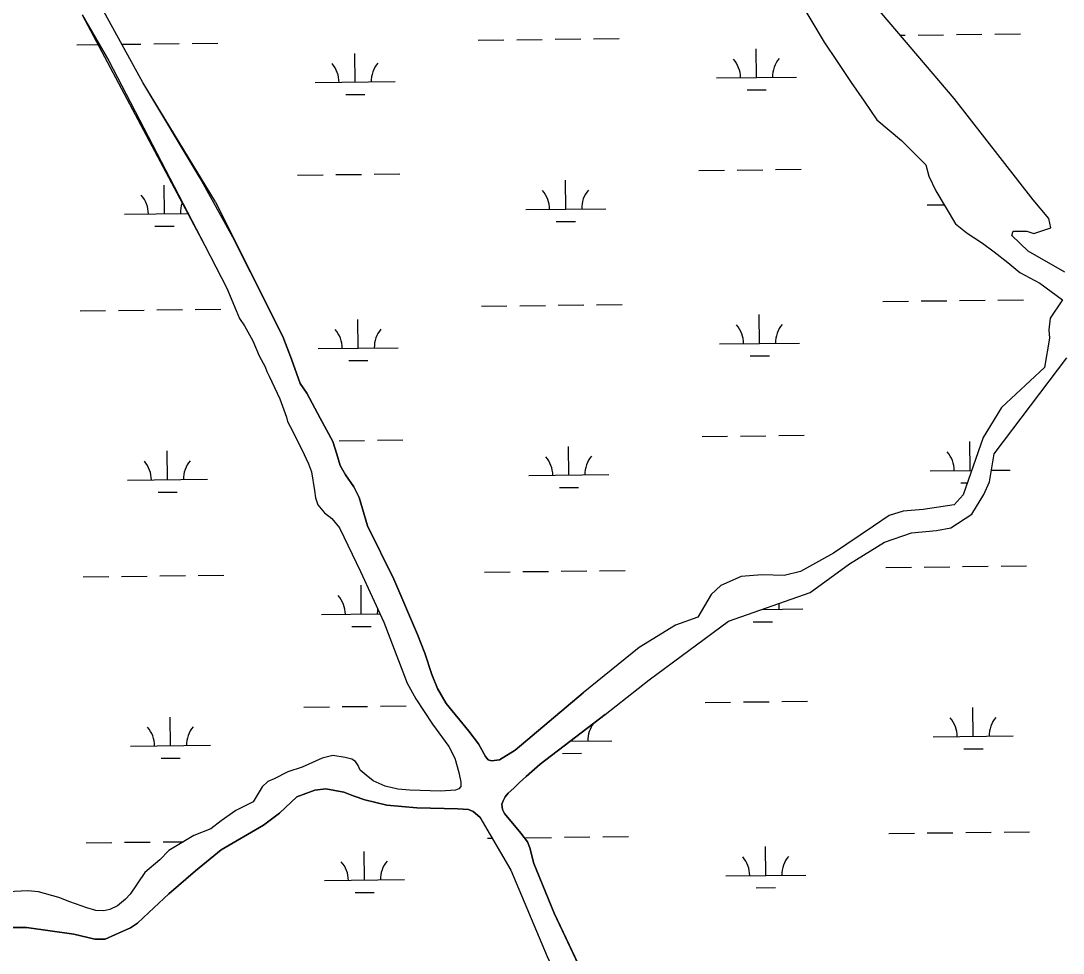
# Model space of a CAD drawing. Extents: x 3684037 to 3722149, y 433263 to 459021.
# Drawn here: x 3715606 to 3716909, y 454656 to 455822 of the extents above; entities that cross this region are included whole.
import ezdxf

# ---------------------------------------------------------------- set-up
doc = ezdxf.new("R2010")
doc.units = 0
doc.layers.add('V-TOPO-SHOR', color=7, linetype='Continuous')
doc.layers.add('V-WETL-SWMP', color=7, linetype='Continuous')

msp = doc.modelspace()

# ---------------------------------------------------------------- linework, layer by layer
at = {"layer": 'V-TOPO-SHOR'}
for p, q in [((3716772.5, 455724.4), (3716552.5, 455984.2)), ((3716507.5, 455967.2), (3716610.2, 455795)), ((3715758.1, 455744.7), (3715662.1, 455920.2)), ((3715682.4, 455829), (3715715.5, 455771.8)), ((3716610.2, 455795), (3716626.3, 455770.6)), ((3716626.3, 455770.6), (3716643.8, 455744.6)), ((3715848.9, 455595.4), (3715758.1, 455744.7)), ((3716643.8, 455744.6), (3716660, 455721.3)), ((3716660, 455721.3), (3716676.1, 455698)), ((3716871.3, 455597.9), (3716772.5, 455724.4)), ((3716676.1, 455698), (3716706.6, 455672.1)), ((3716706.6, 455672.1), (3716737.3, 455641.4)), ((3716737.3, 455641.4), (3716741, 455627.5)), ((3716741, 455627.5), (3716749.7, 455609.1)), ((3716749.7, 455609.1), (3716774.2, 455567.6)), ((3716890.8, 455574.6), (3716871.3, 455597.9)), ((3716893.3, 455562.9), (3716890.8, 455574.6)), ((3716774.2, 455567.6), (3716788.7, 455556.1)), ((3716844.8, 455553.3), (3716846.5, 455558.8)), ((3716846.5, 455558.8), (3716863.6, 455558.7)), ((3716863.6, 455558.7), (3716872.2, 455555.8)), ((3716872.2, 455555.8), (3716893.3, 455562.9)), ((3716788.7, 455556.1), (3716808.1, 455543.4)), ((3716865, 455533.8), (3716844.8, 455553.3)), ((3716808.1, 455543.4), (3716822.5, 455532.9)), ((3716822.5, 455532.9), (3716839.6, 455519.6)), ((3716911, 455507.5), (3716865, 455533.8)), ((3716839.6, 455519.6), (3716854.7, 455507.1)), ((3716854.7, 455507.1), (3716879.6, 455493.4)), ((3716879.6, 455493.4), (3716908.1, 455472.6)), ((3716907.3, 455471.6), (3716892.8, 455449.7)), ((3716908.1, 455472.6), (3716907.3, 455471.6)), ((3716892.8, 455449.7), (3716890.9, 455435.3)), ((3716890.9, 455435.3), (3716891.8, 455424.7)), ((3716891.8, 455424.7), (3716885.4, 455388.3)), ((3716822.6, 455280.3), (3716913.5, 455400.1)), ((3716885.4, 455388.3), (3716831.7, 455338.1)), ((3716831.7, 455338.1), (3716809, 455300.4)), ((3716809, 455300.4), (3716783.9, 455228.7)), ((3716816.7, 455245), (3716822.6, 455280.3)), ((3716809.8, 455229.4), (3716816.7, 455245)), ((3716783.9, 455228.7), (3716772.7, 455216.5)), ((3716794.9, 455204.8), (3716809.8, 455229.4)), ((3716709, 455208.5), (3716691.5, 455203.1)), ((3716733.7, 455210.5), (3716709, 455208.5)), ((3716772.7, 455216.5), (3716733.7, 455210.5)), ((3716691.5, 455203.1), (3716671.9, 455189.6)), ((3716768.6, 455187.4), (3716794.9, 455204.8)), ((3716671.9, 455189.6), (3716621.7, 455156.1)), ((3716685.4, 455169.8), (3716719.1, 455181.4)), ((3716719.1, 455181.4), (3716750.4, 455184.4)), ((3716750.4, 455184.4), (3716768.6, 455187.4)), ((3716641.9, 455142.5), (3716685.4, 455169.8)), ((3716621.7, 455156.1), (3716580.5, 455133.1)), ((3716592.6, 455106.9), (3716641.9, 455142.5)), ((3716532, 455128.8), (3716506.2, 455126.7)), ((3716560.1, 455128.1), (3716532, 455128.8)), ((3716580.5, 455133.1), (3716560.1, 455128.1)), ((3716481, 455115.4), (3716468.6, 455104.3)), ((3716506.2, 455126.7), (3716481, 455115.4)), ((3716468.6, 455104.3), (3716452.2, 455075.8)), ((3716490.6, 455070.7), (3716592.6, 455106.9)), ((3716424.1, 455065.7), (3716378.9, 455037.9)), ((3716391.4, 454997.6), (3716490.6, 455070.7)), ((3716452.2, 455075.8), (3716424.1, 455065.7)), ((3716378.9, 455037.9), (3716308.7, 454981.4)), ((3716336.2, 454954.3), (3716391.4, 454997.6))]:
    msp.add_line(p, q, dxfattribs=at)
for points in [[(3715715.5, 455771.8), (3715835.6, 455540.5), (3715863, 455487.4), (3715874.7, 455459.2), (3715878.8, 455449.2), (3715885.2, 455440.3), (3715895.8, 455421.5), (3715903.4, 455402.6), (3715911, 455389.1), (3715913.3, 455383.2), (3715916.2, 455377.3), (3715929.6, 455349), (3715937.8, 455326), (3715939, 455320.7), (3715942.5, 455314.3), (3715957.1, 455285.4), (3715965.3, 455267.7), (3715968.8, 455257.7), (3715972.8, 455234.2), (3715973.9, 455225.3), (3715976.9, 455216.5), (3715985.1, 455206.5), (3715994.4, 455199.4), (3716003.8, 455187.6), (3716030.1, 455132.8), (3716059.3, 455069.8), (3716088.5, 454993.2), (3716099.6, 454973.7), (3716120.1, 454941.9), (3716140.6, 454914.2), (3716148.2, 454899.5), (3716153.4, 454881.8), (3716155.7, 454869.5), (3716155.7, 454864.2)], [(3715848.9, 455595.4), (3715892.6, 455507.3), (3715933.3, 455426.9), (3715943.8, 455398.7), (3715954.8, 455368.2), (3715963, 455355.9), (3715979.9, 455324.8), (3715995.6, 455295.4), (3716000.8, 455279.6), (3716004.9, 455265.5), (3716011.3, 455253.7), (3716021.8, 455239), (3716028.8, 455225.5), (3716039.2, 455190.3), (3716071.8, 455123.4), (3716101.5, 455054.2), (3716110.8, 455030.7), (3716119.5, 455004.3), (3716126.5, 454986.7), (3716137.5, 454967.9), (3716165.6, 454933.2), (3716177.8, 454917.4), (3716186.5, 454901.5), (3716190.1, 454897.4)], [(3716190.1, 454897.4), (3716194.1, 454896.2), (3716204.1, 454897.3), (3716223.5, 454909.6), (3716308.7, 454981.4)], [(3716336.2, 454954.3), (3716255.1, 454891.9), (3716237.5, 454876.7), (3716229.2, 454869.1), (3716222.2, 454862.1), (3716215.1, 454855.7), (3716211, 454851), (3716208.6, 454846.3), (3716206.9, 454842.2)], [(3716155.7, 454864.2), (3716153.3, 454861.2), (3716149.2, 454859.5), (3716130.4, 454858.4), (3716092.1, 454859.7), (3716076.9, 454860.9), (3716061, 454864.5), (3716046.3, 454871), (3716037.5, 454878.1), (3716029.9, 454884.6), (3716027.5, 454890.5), (3716024, 454895.2), (3716019.3, 454898.1), (3716011.1, 454900.5), (3715995.8, 454902.9), (3715982.3, 454899.4), (3715957.5, 454888.3), (3715939.3, 454882.5), (3715922.2, 454873.7), (3715914.5, 454870.2), (3715907.5, 454863.8), (3715896.2, 454845), (3715874.4, 454833.9), (3715856.1, 454821), (3715843.2, 454811.1), (3715822, 454802.9), (3715790.7, 454784.2), (3715779.5, 454772.5), (3715760.6, 454756.6), (3715742.3, 454729.6), (3715736.4, 454723.2), (3715726.4, 454715), (3715717, 454710.3), (3715709.3, 454708.6), (3715699.3, 454709.2), (3715688.1, 454712.2), (3715667, 454719.9), (3715652.9, 454725.2), (3715627.6, 454732.4), (3715614.1, 454733.6), (3715589.4, 454732.5)], [(3716179.3, 454825.9), (3716171.1, 454833), (3716165.2, 454835.3), (3716151.8, 454836), (3716100.8, 454837.3), (3716063.3, 454840.9), (3716035.7, 454847.5), (3716022.3, 454852.2), (3716009.4, 454856.9), (3715987.1, 454861.1), (3715973.1, 454859.4), (3715950.8, 454851.3), (3715929, 454830.8), (3715909, 454815.7), (3715856.2, 454784.8), (3715823.9, 454758.5), (3715790.4, 454729.9), (3715765.7, 454706.5), (3715751.6, 454693.1), (3715742.7, 454687.3), (3715724, 454679.1), (3715711.1, 454673.3), (3715698.2, 454673.3), (3715671.8, 454679.3), (3715612.6, 454687.7), (3715570.4, 454687.8)], [(3716206.9, 454842.2), (3716208, 454835.2), (3716210.3, 454830.5), (3716230.8, 454805.8), (3716238.9, 454794.7), (3716241.9, 454787.6), (3716247.1, 454767.7), (3716272.6, 454705.5), (3716313.4, 454619.2)], [(3716179.3, 454825.9), (3716218.3, 454759.6), (3716263.7, 454651.6), (3716302.1, 454571.1), (3716320.2, 454539.4), (3716331.8, 454515.4), (3716342.9, 454500.7), (3716355.2, 454487.7), (3716365.1, 454477.2), (3716380.3, 454456), (3716411.1, 454399.6), (3716484.6, 454281), (3716501.5, 454252.8), (3716521.9, 454225.2), (3716541.2, 454200.5), (3716562.2, 454168.2), (3716608.8, 454088.9), (3716661.3, 454003.2), (3716672.4, 453989.7), (3716684, 453972.1), (3716716.1, 453922.7), (3716728.9, 453905.1), (3716746.5, 453884.5)]]:
    msp.add_lwpolyline(points, dxfattribs=at)
at = {"layer": 'V-WETL-SWMP'}
for p, q in [((3716772.5, 455724.4), (3716552.5, 455984.2)), ((3716507.5, 455967.2), (3716610.2, 455795)), ((3715758.1, 455744.7), (3715662.1, 455920.2)), ((3715682.4, 455829), (3715835.6, 455540.5)), ((3715771.7, 455792.8), (3715803.7, 455793.2)), ((3715819.7, 455793.3), (3715851.7, 455793.7)), ((3716177.6, 455797.5), (3716209.6, 455797.9)), ((3716225.6, 455798.1), (3716257.6, 455798.4)), ((3716273.6, 455798.6), (3716305.6, 455799)), ((3716321.6, 455799.2), (3716353.6, 455799.6)), ((3716610.2, 455795), (3716626.3, 455770.6)), ((3716705.4, 455803.7), (3716711.4, 455803.7)), ((3716727.4, 455803.9), (3716759.4, 455804.3)), ((3716775.4, 455804.5), (3716807.4, 455804.8)), ((3716823.4, 455805), (3716855.4, 455805.4)), ((3715675.7, 455791.7), (3715702, 455792)), ((3715732, 455792.3), (3715755.7, 455792.6)), ((3716023.6, 455745), (3716023.2, 455781)), ((3716525.4, 455750.8), (3716525, 455786.8)), ((3716626.3, 455770.6), (3716643.8, 455744.6)), ((3715829.9, 455625.1), (3715758.1, 455744.7)), ((3715973.6, 455744.4), (3716073.6, 455745.6)), ((3716475.4, 455750.2), (3716575.4, 455751.4)), ((3716643.8, 455744.6), (3716660, 455721.3)), ((3716011.8, 455729.4), (3716035.8, 455729.7)), ((3716513.6, 455735.2), (3716537.6, 455735.5)), ((3716660, 455721.3), (3716676.1, 455698)), ((3716871.3, 455597.9), (3716772.5, 455724.4)), ((3716676.1, 455698), (3716706.6, 455672.1)), ((3716706.6, 455672.1), (3716737.3, 455641.4)), ((3716737.3, 455641.4), (3716741, 455627.5)), ((3715870.8, 455551.3), (3715829.9, 455625.1)), ((3715951.5, 455628.7), (3715983.5, 455629.1)), ((3715999.5, 455629.3), (3716031.5, 455629.6)), ((3716047.5, 455629.8), (3716079.5, 455630.2)), ((3716453.4, 455634.5), (3716485.4, 455634.9)), ((3716501.4, 455635.1), (3716533.4, 455635.5)), ((3716549.4, 455635.7), (3716581.4, 455636)), ((3716741, 455627.5), (3716749.7, 455609.1)), ((3715785, 455580.3), (3715784.6, 455616.3)), ((3716286.9, 455586.2), (3716286.5, 455622.2)), ((3716749.7, 455609.1), (3716774.2, 455567.6)), ((3716890.8, 455574.6), (3716871.3, 455597.9)), ((3716236.9, 455585.6), (3716336.9, 455586.7)), ((3716738.8, 455591.4), (3716760, 455591.7)), ((3715735, 455579.7), (3715814.2, 455580.7)), ((3716893.3, 455562.9), (3716890.8, 455574.6)), ((3715773.2, 455564.8), (3715797.2, 455565)), ((3716275.1, 455570.6), (3716299.1, 455570.9)), ((3716774.2, 455567.6), (3716788.7, 455556.1)), ((3716844.8, 455553.3), (3716846.5, 455558.8)), ((3716846.5, 455558.8), (3716863.6, 455558.7)), ((3716863.6, 455558.7), (3716872.2, 455555.8)), ((3716872.2, 455555.8), (3716893.3, 455562.9)), ((3715892.6, 455507.3), (3715870.8, 455551.3)), ((3716788.7, 455556.1), (3716808.1, 455543.4)), ((3716865, 455533.8), (3716844.8, 455553.3)), ((3715835.6, 455540.5), (3715863, 455487.4)), ((3716808.1, 455543.4), (3716822.5, 455532.9)), ((3716822.5, 455532.9), (3716839.6, 455519.6)), ((3716911, 455507.5), (3716865, 455533.8)), ((3716839.6, 455519.6), (3716854.7, 455507.1)), ((3715933.3, 455426.9), (3715892.6, 455507.3)), ((3716854.7, 455507.1), (3716879.6, 455493.4)), ((3716879.6, 455493.4), (3716908.1, 455472.6)), ((3715863, 455487.4), (3715874.7, 455459.2)), ((3716325.4, 455466.5), (3716357.4, 455466.9)), ((3716683.3, 455470.7), (3716715.3, 455471.1)), ((3716731.3, 455471.3), (3716763.3, 455471.6)), ((3716779.3, 455471.8), (3716811.3, 455472.2)), ((3716827.3, 455472.4), (3716859.3, 455472.7)), ((3716907.3, 455471.6), (3716892.8, 455449.7)), ((3716908.1, 455472.6), (3716907.3, 455471.6)), ((3715679.6, 455459), (3715711.6, 455459.4)), ((3715727.6, 455459.6), (3715759.6, 455460)), ((3715775.6, 455460.1), (3715807.6, 455460.5)), ((3715823.6, 455460.7), (3715855.5, 455461.1)), ((3715874.7, 455459.2), (3715878.8, 455449.2)), ((3716181.4, 455464.9), (3716213.4, 455465.2)), ((3716229.4, 455465.4), (3716261.4, 455465.8)), ((3716277.4, 455466), (3716309.4, 455466.3)), ((3716529.3, 455418.2), (3716528.9, 455454.2)), ((3715878.8, 455449.2), (3715885.2, 455440.3)), ((3716027.4, 455412.3), (3716027, 455448.3)), ((3716892.8, 455449.7), (3716890.9, 455435.3)), ((3715885.2, 455440.3), (3715895.8, 455421.5)), ((3716890.9, 455435.3), (3716891.8, 455424.7)), ((3715895.8, 455421.5), (3715903.4, 455402.6)), ((3715943.8, 455398.7), (3715933.3, 455426.9)), ((3716479.3, 455417.6), (3716579.3, 455418.7)), ((3716891.8, 455424.7), (3716885.4, 455388.3)), ((3715903.4, 455402.6), (3715911, 455389.1)), ((3715977.4, 455411.7), (3716077.4, 455412.9)), ((3716517.5, 455402.6), (3716541.5, 455402.9)), ((3715911, 455389.1), (3715913.3, 455383.2)), ((3715954.8, 455368.2), (3715943.8, 455398.7)), ((3716015.6, 455396.8), (3716039.6, 455397)), ((3716822.6, 455280.3), (3716913.5, 455400.1)), ((3715913.3, 455383.2), (3715916.2, 455377.3)), ((3715916.2, 455377.3), (3715929.6, 455349)), ((3716885.4, 455388.3), (3716831.7, 455338.1)), ((3715963, 455355.9), (3715954.8, 455368.2)), ((3715979.9, 455324.8), (3715963, 455355.9)), ((3715929.6, 455349), (3715937.8, 455326)), ((3716831.7, 455338.1), (3716809, 455300.4)), ((3715937.8, 455326), (3715939, 455320.7)), ((3715995.6, 455295.4), (3715979.9, 455324.8)), ((3715939, 455320.7), (3715942.5, 455314.3)), ((3715942.5, 455314.3), (3715957.1, 455285.4)), ((3716051.4, 455297.2), (3716083.4, 455297.5)), ((3716457.3, 455301.9), (3716489.3, 455302.3)), ((3716505.3, 455302.4), (3716537.3, 455302.8)), ((3716553.2, 455303), (3716585.2, 455303.4)), ((3716809, 455300.4), (3716783.9, 455228.7)), ((3715957.1, 455285.4), (3715965.3, 455267.7)), ((3716000.8, 455279.6), (3715995.6, 455295.4)), ((3716003.4, 455296.6), (3716035.4, 455297)), ((3716290.7, 455253.5), (3716290.3, 455289.5)), ((3716792.6, 455259.4), (3716792.2, 455295.4)), ((3715788.9, 455247.7), (3715788.5, 455283.7)), ((3716004.9, 455265.5), (3716000.8, 455279.6)), ((3716816.7, 455245), (3716822.6, 455280.3)), ((3715965.3, 455267.7), (3715968.8, 455257.7)), ((3716011.3, 455253.7), (3716004.9, 455265.5)), ((3716742.6, 455258.8), (3716794.6, 455259.4)), ((3716819.1, 455259.7), (3716842.6, 455259.9)), ((3715738.9, 455247.1), (3715838.9, 455248.3)), ((3715968.8, 455257.7), (3715972.8, 455234.2)), ((3716021.8, 455239), (3716011.3, 455253.7)), ((3716240.7, 455252.9), (3716340.7, 455254.1)), ((3715777.1, 455232.1), (3715801, 455232.4)), ((3715972.8, 455234.2), (3715973.9, 455225.3)), ((3716028.8, 455225.5), (3716021.8, 455239)), ((3716278.9, 455237.9), (3716302.9, 455238.2)), ((3716780.8, 455243.8), (3716789.2, 455243.9)), ((3716809.8, 455229.4), (3716816.7, 455245)), ((3715973.9, 455225.3), (3715976.9, 455216.5)), ((3716039.2, 455190.3), (3716028.8, 455225.5)), ((3716783.9, 455228.7), (3716772.7, 455216.5)), ((3716794.9, 455204.8), (3716809.8, 455229.4)), ((3715976.9, 455216.5), (3715985.1, 455206.5)), ((3715985.1, 455206.5), (3715994.4, 455199.4)), ((3716709, 455208.5), (3716691.5, 455203.1)), ((3716733.7, 455210.5), (3716709, 455208.5)), ((3716772.7, 455216.5), (3716733.7, 455210.5)), ((3715994.4, 455199.4), (3716003.8, 455187.6)), ((3716691.5, 455203.1), (3716671.9, 455189.6)), ((3716768.6, 455187.4), (3716794.9, 455204.8)), ((3716003.8, 455187.6), (3716030.1, 455132.8)), ((3716071.8, 455123.4), (3716039.2, 455190.3)), ((3716671.9, 455189.6), (3716621.7, 455156.1)), ((3716685.4, 455169.8), (3716719.1, 455181.4)), ((3716719.1, 455181.4), (3716750.4, 455184.4)), ((3716750.4, 455184.4), (3716768.6, 455187.4)), ((3716641.9, 455142.5), (3716685.4, 455169.8)), ((3716621.7, 455156.1), (3716580.5, 455133.1)), ((3716592.6, 455106.9), (3716641.9, 455142.5)), ((3715827.4, 455128), (3715859.4, 455128.4)), ((3716030.1, 455132.8), (3716059.3, 455069.8)), ((3716185.3, 455132.2), (3716217.3, 455132.6)), ((3716233.3, 455132.8), (3716265.3, 455133.1)), ((3716281.3, 455133.3), (3716313.3, 455133.7)), ((3716329.3, 455133.9), (3716361.3, 455134.3)), ((3716532, 455128.8), (3716506.2, 455126.7)), ((3716560.1, 455128.1), (3716532, 455128.8)), ((3716580.5, 455133.1), (3716560.1, 455128.1)), ((3716687.2, 455138), (3716719.2, 455138.4)), ((3716735.2, 455138.6), (3716767.2, 455139)), ((3716783.2, 455139.2), (3716815.2, 455139.5)), ((3716831.2, 455139.7), (3716863.2, 455140.1)), ((3715683.4, 455126.4), (3715715.4, 455126.7)), ((3715731.4, 455126.9), (3715763.4, 455127.3)), ((3715779.4, 455127.5), (3715811.4, 455127.9)), ((3716031.3, 455079.7), (3716030.9, 455115.7)), ((3716101.5, 455054.2), (3716071.8, 455123.4)), ((3716481, 455115.4), (3716468.6, 455104.3)), ((3716506.2, 455126.7), (3716481, 455115.4)), ((3716468.6, 455104.3), (3716452.2, 455075.8)), ((3716490.6, 455070.7), (3716592.6, 455106.9)), ((3715981.3, 455079.1), (3716054.6, 455079.9)), ((3716532.4, 455085.5), (3716583.2, 455086.1)), ((3716533.2, 455085.5), (3716533.2, 455085.8)), ((3716019.5, 455064.1), (3716043.5, 455064.4)), ((3716059.3, 455069.8), (3716088.5, 454993.2)), ((3716424.1, 455065.7), (3716378.9, 455037.9)), ((3716391.4, 454997.6), (3716490.6, 455070.7)), ((3716452.2, 455075.8), (3716424.1, 455065.7)), ((3716521.4, 455069.9), (3716545.4, 455070.2)), ((3716110.8, 455030.7), (3716101.5, 455054.2)), ((3716378.9, 455037.9), (3716308.7, 454981.4)), ((3716119.5, 455004.3), (3716110.8, 455030.7)), ((3716126.5, 454986.7), (3716119.5, 455004.3)), ((3716336.2, 454954.3), (3716391.4, 454997.6)), ((3716088.5, 454993.2), (3716099.6, 454973.7)), ((3716137.5, 454967.9), (3716126.5, 454986.7)), ((3716099.6, 454973.7), (3716120.1, 454941.9)), ((3716308.7, 454981.4), (3716223.5, 454909.6)), ((3715959.3, 454963.4), (3715991.3, 454963.8)), ((3716007.3, 454964), (3716039.2, 454964.3)), ((3716055.2, 454964.5), (3716087.2, 454964.9)), ((3716165.6, 454933.2), (3716137.5, 454967.9)), ((3716461.1, 454969.2), (3716493.1, 454969.6)), ((3716509.1, 454969.8), (3716541.1, 454970.2)), ((3716557.1, 454970.3), (3716589.1, 454970.7)), ((3716796.5, 454926.7), (3716796.1, 454962.7)), ((3715792.7, 454915), (3715792.3, 454951)), ((3716255.1, 454891.9), (3716336.2, 454954.3)), ((3716120.1, 454941.9), (3716140.6, 454914.2)), ((3716177.8, 454917.4), (3716165.6, 454933.2)), ((3716292.7, 454920.8), (3716344.6, 454921.4)), ((3716294.6, 454920.9), (3716294.6, 454922.3)), ((3716746.5, 454926.1), (3716846.5, 454927.3)), ((3715742.7, 454914.4), (3715842.7, 454915.6)), ((3716140.6, 454914.2), (3716148.2, 454899.5)), ((3716186.5, 454901.5), (3716177.8, 454917.4)), ((3716223.5, 454909.6), (3716204.1, 454897.3)), ((3716784.7, 454911.1), (3716808.7, 454911.4)), ((3715780.9, 454899.5), (3715804.9, 454899.7)), ((3715982.3, 454899.4), (3715957.5, 454888.3)), ((3715995.8, 454902.9), (3715982.3, 454899.4)), ((3716011.1, 454900.5), (3715995.8, 454902.9)), ((3716019.3, 454898.1), (3716011.1, 454900.5)), ((3716024, 454895.2), (3716019.3, 454898.1)), ((3716027.5, 454890.5), (3716024, 454895.2)), ((3716148.2, 454899.5), (3716153.4, 454881.8)), ((3716190.1, 454897.4), (3716186.5, 454901.5)), ((3716194.1, 454896.2), (3716190.1, 454897.4)), ((3716204.1, 454897.3), (3716194.1, 454896.2)), ((3716282.8, 454905.3), (3716306.8, 454905.6)), ((3715939.3, 454882.5), (3715922.2, 454873.7)), ((3715957.5, 454888.3), (3715939.3, 454882.5)), ((3716029.9, 454884.6), (3716027.5, 454890.5)), ((3716037.5, 454878.1), (3716029.9, 454884.6)), ((3716153.4, 454881.8), (3716155.7, 454869.4)), ((3716237.5, 454876.7), (3716255.1, 454891.9)), ((3715914.5, 454870.2), (3715907.5, 454863.8)), ((3715922.2, 454873.7), (3715914.5, 454870.2)), ((3716046.3, 454871), (3716037.5, 454878.1)), ((3716061, 454864.5), (3716046.3, 454871)), ((3716155.7, 454869.4), (3716155.7, 454864.2)), ((3716222.2, 454862.1), (3716229.2, 454869.1)), ((3716229.2, 454869.1), (3716237.5, 454876.7)), ((3715907.5, 454863.8), (3715896.2, 454845)), ((3716076.9, 454860.9), (3716061, 454864.5)), ((3716092.1, 454859.7), (3716076.9, 454860.9)), ((3716130.4, 454858.4), (3716092.1, 454859.7)), ((3716149.2, 454859.5), (3716130.4, 454858.4)), ((3716153.3, 454861.2), (3716149.2, 454859.5)), ((3716155.7, 454864.2), (3716153.3, 454861.2)), ((3716211, 454851), (3716215.1, 454855.7)), ((3716215.1, 454855.7), (3716222.2, 454862.1)), ((3715896.2, 454845), (3715874.4, 454833.9)), ((3716206.9, 454842.2), (3716208.6, 454846.3)), ((3716208, 454835.2), (3716206.9, 454842.2)), ((3716208.6, 454846.3), (3716211, 454851)), ((3715874.4, 454833.9), (3715856.1, 454821)), ((3716210.3, 454830.5), (3716208, 454835.2)), ((3716230.8, 454805.8), (3716210.3, 454830.5)), ((3715856.1, 454821), (3715843.2, 454811.1)), ((3715822, 454802.9), (3715790.7, 454784.2)), ((3715843.2, 454811.1), (3715822, 454802.9)), ((3716238.9, 454794.7), (3716230.8, 454805.8)), ((3716691, 454805.4), (3716723, 454805.8)), ((3716739, 454806), (3716771, 454806.3)), ((3716787, 454806.5), (3716819, 454806.9)), ((3716835, 454807.1), (3716867, 454807.4)), ((3715687.3, 454793.7), (3715719.3, 454794.1)), ((3715735.3, 454794.3), (3715767.3, 454794.6)), ((3715783.3, 454794.8), (3715809, 454795.1)), ((3716189.2, 454799.6), (3716194.7, 454799.6)), ((3716237.2, 454800.1), (3716269.2, 454800.5)), ((3716241.9, 454787.6), (3716238.9, 454794.7)), ((3716285.2, 454800.7), (3716317.2, 454801)), ((3716333.2, 454801.2), (3716365.2, 454801.6)), ((3715790.7, 454784.2), (3715779.5, 454772.5)), ((3716035.2, 454747), (3716034.8, 454783)), ((3716247.1, 454767.7), (3716241.9, 454787.6)), ((3716537.1, 454752.9), (3716536.6, 454788.9)), ((3715779.5, 454772.5), (3715760.6, 454756.6)), ((3716272.6, 454705.5), (3716247.1, 454767.7)), ((3715760.6, 454756.6), (3715742.3, 454729.6)), ((3716487.1, 454752.3), (3716587.1, 454753.4)), ((3715985.2, 454746.4), (3716085.2, 454747.6)), ((3716525.2, 454737.3), (3716549.2, 454737.6)), ((3715614.1, 454733.6), (3715589.4, 454732.5)), ((3715627.6, 454732.4), (3715614.1, 454733.6)), ((3715652.9, 454725.2), (3715627.6, 454732.4)), ((3715667, 454719.9), (3715652.9, 454725.2)), ((3715742.3, 454729.6), (3715736.4, 454723.2)), ((3716023.4, 454731.4), (3716047.4, 454731.7)), ((3715688.1, 454712.2), (3715667, 454719.9)), ((3715699.3, 454709.2), (3715688.1, 454712.2)), ((3715726.4, 454715), (3715717, 454710.3)), ((3715736.4, 454723.2), (3715726.4, 454715)), ((3715709.3, 454708.6), (3715699.3, 454709.2)), ((3715717, 454710.3), (3715709.3, 454708.6)), ((3716313.4, 454619.2), (3716272.6, 454705.5))]:
    msp.add_line(p, q, dxfattribs=at)
for points in [[(3715570.4, 454687.8), (3715612.6, 454687.7), (3715671.8, 454679.3), (3715698.2, 454673.3), (3715711.1, 454673.3), (3715724, 454679.1), (3715742.7, 454687.3), (3715751.6, 454693.1), (3715765.7, 454706.5), (3715790.4, 454729.9), (3715823.9, 454758.5), (3715856.2, 454784.8), (3715909, 454815.7), (3715929, 454830.8), (3715950.8, 454851.3), (3715973.1, 454859.4), (3715987.1, 454861.1), (3716009.4, 454856.9), (3716022.3, 454852.2), (3716035.7, 454847.5), (3716063.3, 454840.9)], [(3716063.3, 454840.9), (3716100.8, 454837.3), (3716151.8, 454836), (3716165.2, 454835.3), (3716171.1, 454833), (3716179.3, 454825.9), (3716218.3, 454759.6), (3716263.7, 454651.6)]]:
    msp.add_lwpolyline(points, dxfattribs=at)
for centre, start, end in [((3715968.3, 455744.8), 359.8949, 41.4385), ((3716078.8, 455746.1), 139.8949, 181.4385), ((3716470.2, 455750.6), 359.8949, 41.4385), ((3716580.7, 455751.9), 139.8949, 181.4385), ((3715729.8, 455580.2), 359.8949, 41.4385), ((3716231.6, 455586), 359.8949, 41.4385), ((3716342.1, 455587.3), 139.8949, 181.4385), ((3715840.2, 455581.4), 159.4111, 181.4385), ((3716474.1, 455418), 359.8949, 41.4385), ((3716584.5, 455419.3), 139.8949, 181.4385), ((3715972.2, 455412.2), 359.8949, 41.4385), ((3716082.7, 455413.4), 139.8949, 181.4385), ((3715844.1, 455248.8), 139.8949, 181.4385), ((3716235.5, 455253.3), 359.8949, 41.4385), ((3716346, 455254.6), 139.8949, 181.4385), ((3716737.4, 455259.2), 359.8949, 41.4385), ((3715733.6, 455247.5), 359.8949, 41.4385), ((3715976.1, 455079.5), 359.8949, 41.4385), ((3716588.4, 455086.6), 169.4673, 181.4385), ((3716086.5, 455080.8), 171.2331, 181.4385), ((3716741.2, 454926.5), 359.8949, 41.4385), ((3716851.7, 454927.8), 139.8949, 181.4385), ((3715737.5, 454914.9), 359.8949, 41.4385), ((3715848, 454916.1), 139.8949, 181.4385), ((3716349.8, 454922), 143.0018, 181.4385), ((3716481.8, 454752.7), 359.8949, 41.4385), ((3716592.3, 454754), 139.8949, 181.4385), ((3715979.9, 454746.8), 359.8949, 41.4385), ((3716090.4, 454748.1), 139.8949, 181.4385)]:
    msp.add_arc(centre, 35.2, start, end, dxfattribs=at)

doc.saveas('drawing.dxf')
